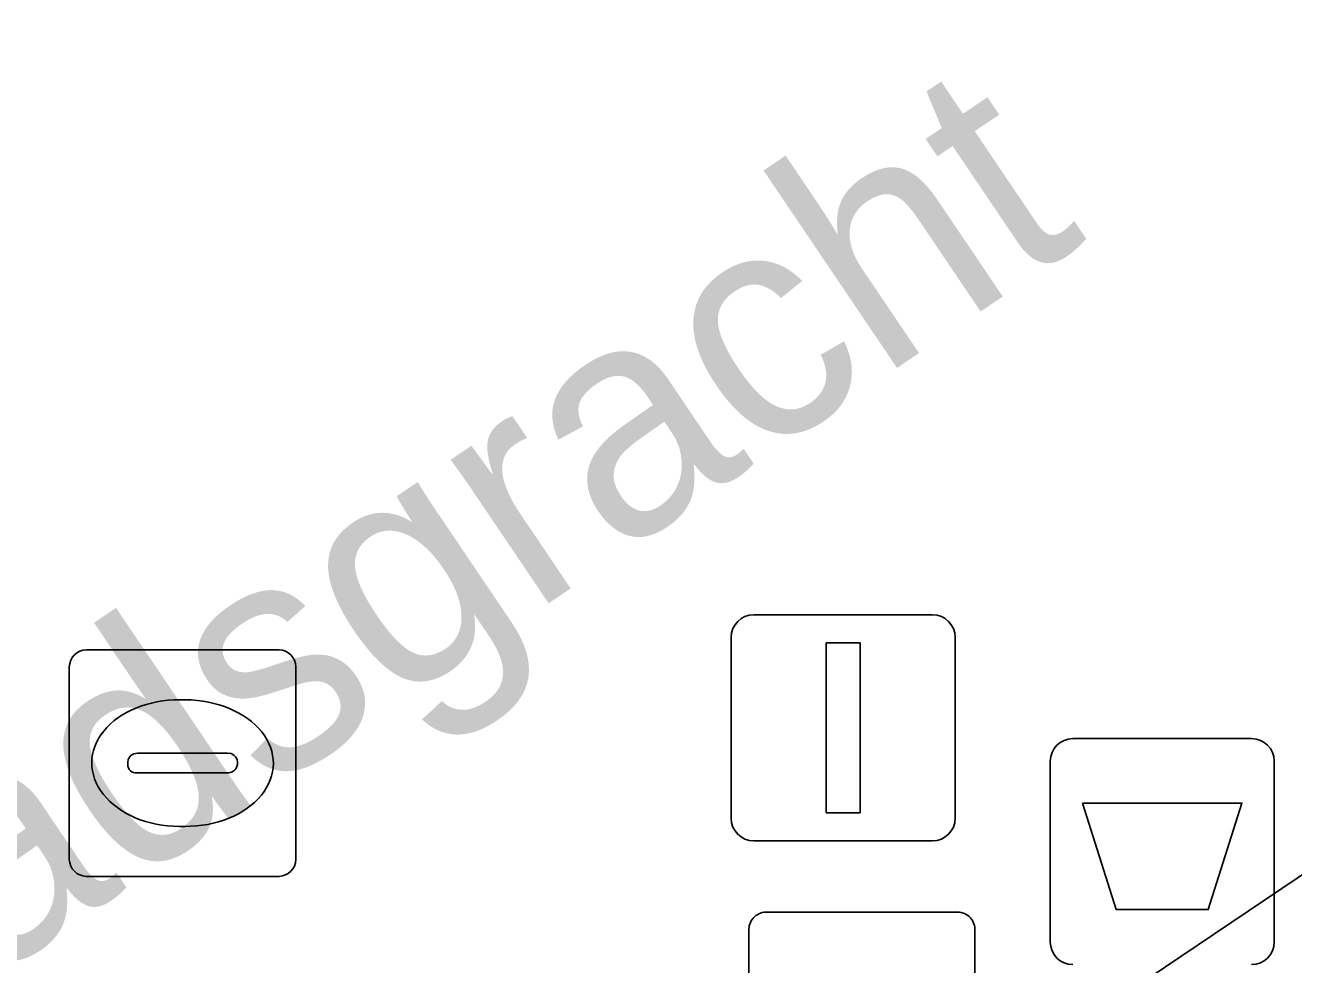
# Model space of a CAD drawing. Extents: x 161087 to 161926, y 382572 to 383873.
# Drawn here: x 161580.01 to 161585.61, y 382954.92 to 382959.07 of the extents above; entities that cross this region are included whole.
import ezdxf

# ---------------------------------------------------------------- set-up
doc = ezdxf.new("R2010")
doc.units = 0
for name, color, linetype in [('IMGEO_Afvalbak', 7, 'Continuous'), ('IMGEO_Fietsenrek', 7, 'Continuous'), ('IMGEO_Kolk', 7, 'Continuous'), ('IMGEO_Lichtmast', 7, 'Continuous'), ('IMGEO_Openbare_ruimte_label', 7, 'Continuous'), ('IMGEO_Voetgangersgebied_open', 7, 'Continuous'), ('IMGEO_Voetpad_open', 7, 'Continuous')]:
    doc.layers.add(name, color=color, linetype=linetype)

msp = doc.modelspace()

# ---------------------------------------------------------------- linework, layer by layer
at = {"layer": 'IMGEO_Afvalbak'}
for p, q in [((161584.6361, 382955.9195), (161585.4259, 382955.9195)), ((161585.4259, 382955.9195), (161584.6361, 382955.9195)), ((161584.5361, 382955.0205), (161584.5361, 382955.8195)), ((161584.5361, 382955.8195), (161584.5361, 382955.0205)), ((161585.5259, 382955.8195), (161585.5259, 382955.0205)), ((161585.5259, 382955.0205), (161585.5259, 382955.8195))]:
    msp.add_line(p, q, dxfattribs=at)
msp.add_lwpolyline([(161584.6788, 382955.6344), (161585.3832, 382955.6344), (161585.2344, 382955.1635), (161584.8276, 382955.1635), (161584.6788, 382955.6344)], dxfattribs=at)
for centre, start, end in [((161584.6361, 382955.8195), 90, 180), ((161584.6361, 382955.8195), 90, 180), ((161585.4259, 382955.8195), 0, 90), ((161585.4259, 382955.8195), 360, 90), ((161584.6361, 382955.0205), 180, 270), ((161584.6361, 382955.0205), 180, 270), ((161585.4259, 382955.0205), 270, 0), ((161585.4259, 382955.0205), 270, 0)]:
    msp.add_arc(centre, 0.1, start, end, dxfattribs=at)
at = {"layer": 'IMGEO_Fietsenrek'}
for p, q in [((161583.2789, 382955.1525), (161584.1198, 382955.1525)), ((161584.1198, 382955.1525), (161583.2789, 382955.1525)), ((161583.2045, 382954.2279), (161583.2045, 382955.0688)), ((161583.2045, 382955.0688), (161583.2045, 382954.2279)), ((161584.2035, 382955.0781), (161584.2035, 382954.2372)), ((161584.2035, 382954.2372), (161584.2035, 382955.0781))]:
    msp.add_line(p, q, dxfattribs=at)
for centre, start, end in [((161583.2822, 382955.0746), 92.4484, 184.2845), ((161583.2822, 382955.0746), 92.4484, 184.2845), ((161584.1256, 382955.0748), 2.4484, 94.2845), ((161584.1256, 382955.0748), 2.4484, 94.2845)]:
    msp.add_arc(centre, 0.0779, start, end, dxfattribs=at)
at = {"layer": 'IMGEO_Kolk'}
for p, q in [((161580.2759, 382956.3115), (161581.1281, 382956.3115)), ((161580.2015, 382955.3849), (161580.2015, 382956.2371)), ((161581.2025, 382956.2371), (161581.2025, 382955.3849)), ((161580.6895, 382956.0907), (161580.7145, 382956.0907)), ((161580.503, 382955.8543), (161580.9009, 382955.8543)), ((161580.4599, 382955.8049), (161580.4599, 382955.8171)), ((161580.944, 382955.8171), (161580.944, 382955.8049)), ((161580.8975, 382955.7677), (161580.4996, 382955.7677)), ((161580.7115, 382955.5313), (161580.6866, 382955.5313)), ((161581.1281, 382955.3105), (161580.2759, 382955.3105))]:
    msp.add_line(p, q, dxfattribs=at)
for points in [[(161580.2759, 382956.3115), (161581.1281, 382956.3115)], [(161580.2015, 382955.3849), (161580.2015, 382956.2371)], [(161581.2025, 382956.2371), (161581.2025, 382955.3849)], [(161581.1281, 382955.3105), (161580.2759, 382955.3105)]]:
    msp.add_lwpolyline(points, dxfattribs=at)
for centre, radius, start, end in [((161580.278, 382956.235), 0.0765, 91.552, 178.448), ((161580.278, 382956.235), 0.0765, 91.552, 178.448), ((161581.126, 382956.235), 0.0765, 1.552, 88.448), ((161581.126, 382956.235), 0.0765, 1.552, 88.448), ((161580.5001, 382955.8141), 0.0403, 85.8775, 175.7526), ((161580.9054, 382955.8159), 0.0386, 1.7309, 96.639), ((161580.4966, 382955.8042), 0.0366, 178.938, 274.7102), ((161580.9014, 382955.8105), 0.043, 264.8664, 352.4533), ((161580.278, 382955.387), 0.0765, 181.552, 268.448), ((161580.278, 382955.387), 0.0765, 181.552, 268.448), ((161581.126, 382955.387), 0.0765, 271.552, 358.448), ((161581.126, 382955.387), 0.0765, 271.552, 358.448)]:
    msp.add_arc(centre, radius, start, end, dxfattribs=at)
for centre, major_axis, ratio, start_param, end_param in [((161580.688, 382955.811), (-0.3872, 0.002), 0.722429, 4.712389, 7.853982), ((161580.713, 382955.811), (-0.3901, 0.002), 0.717154, 1.570796, 4.712389)]:
    msp.add_ellipse(centre, major_axis=major_axis, ratio=ratio, start_param=start_param, end_param=end_param, dxfattribs=at)
at = {"layer": 'IMGEO_Lichtmast'}
for p, q in [((161583.2261, 382956.4665), (161584.0159, 382956.4665)), ((161584.0159, 382956.4665), (161583.2261, 382956.4665)), ((161583.1261, 382955.5675), (161583.1261, 382956.3665)), ((161583.1261, 382956.3665), (161583.1261, 382955.5675)), ((161584.1159, 382956.3665), (161584.1159, 382955.5675)), ((161584.1159, 382955.5675), (161584.1159, 382956.3665)), ((161584.0159, 382955.4675), (161583.2261, 382955.4675)), ((161583.2261, 382955.4675), (161584.0159, 382955.4675))]:
    msp.add_line(p, q, dxfattribs=at)
msp.add_lwpolyline([(161583.546, 382956.342), (161583.696, 382956.342), (161583.696, 382955.592), (161583.546, 382955.592), (161583.546, 382956.342)], dxfattribs=at)
for centre, start, end in [((161583.2261, 382956.3665), 90, 180), ((161583.2261, 382956.3665), 90, 180), ((161584.0159, 382956.3665), 0, 90), ((161584.0159, 382956.3665), 360, 90), ((161583.2261, 382955.5675), 180, 270), ((161583.2261, 382955.5675), 180, 270), ((161584.0159, 382955.5675), 270, 0), ((161584.0159, 382955.5675), 270, 0)]:
    msp.add_arc(centre, 0.1, start, end, dxfattribs=at)
at = {"layer": 'IMGEO_Voetgangersgebied_open'}
msp.add_lwpolyline([(161584.599, 382954.611), (161585.852, 382955.454), (161593.444, 382960.122), (161595.578, 382962.075), (161597.767, 382964.102), (161611.79, 382971.239)], dxfattribs=at)
at = {"layer": 'IMGEO_Voetpad_open'}
msp.add_lwpolyline([(161611.79, 382971.239), (161597.767, 382964.102), (161598.815, 382962.963), (161600.822, 382960.782), (161598.64, 382958.729), (161596.533, 382956.746), (161593.444, 382960.122), (161585.852, 382955.454), (161584.599, 382954.611), (161584.813, 382954.298), (161572.608, 382945.998), (161572.373, 382946.378), (161570.56, 382945.2), (161573.441, 382941.522), (161574.131, 382942.159), (161582.151, 382949.569), (161584.232, 382947.551), (161588.079, 382950.504), (161588.332, 382950.179), (161588.295, 382950.151), (161589.365, 382948.884), (161598.708, 382956.104), (161602.176, 382954.091)], dxfattribs=at)

# ---------------------------------------------------------------- texts
at = {"layer": 'IMGEO_Openbare_ruimte_label'}
msp.add_text('Oude Stadsgracht', height=1, rotation=34.0395, dxfattribs=at).set_placement((161575.7743, 382952.0959))

doc.saveas('drawing.dxf')
